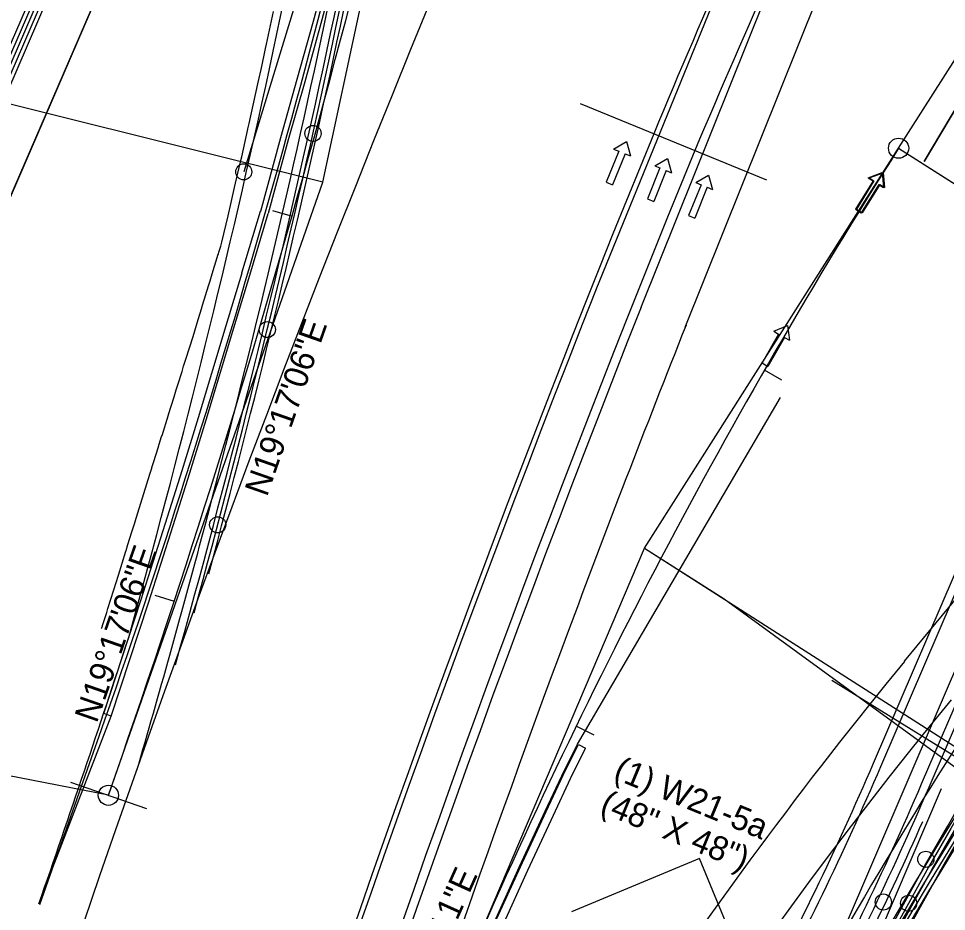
# Model space of a CAD drawing. Extents: x 659657 to 668193, y 633084 to 648639.
# Drawn here: x 661546.4 to 661776.7, y 641247.7 to 641469.4 of the extents above; entities that cross this region are included whole.
import ezdxf

# ---------------------------------------------------------------- set-up
doc = ezdxf.new("R2010")
doc.units = 0
for name, color, linetype in [('R_Border Prem', 7, 'Continuous'), ('R_MOT_Stage 1', 7, 'Continuous'), ('R_MOT_Stage 1_Striping', 7, 'Continuous'), ('R_MOT_Stage 1A', 7, 'Continuous'), ('R_MOT_Stage 1A_Striping', 7, 'Continuous'), ('R_MOT_Stage 1B', 7, 'Continuous'), ('R_MOT_Stage 1B_Striping', 7, 'Continuous'), ('R_MOT_Stage 1C', 7, 'Continuous'), ('R_MOT_Stage 1C_Striping', 7, 'Continuous'), ('R_MOT_Stage 2', 7, 'Continuous'), ('R_MOT_Stage 2_Striping', 7, 'Continuous'), ('R_MOT_Stage 2_Striping_PPM', 7, 'Continuous'), ('R_MOT_Stage 3', 7, 'Continuous'), ('R_MOT_Stage 3_Striping_PPM', 7, 'Continuous'), ('R_MOT_Stage 4', 7, 'Continuous'), ('R_MOT_Stage 4_Striping', 7, 'Continuous'), ('R_MOT_Stage 4_Striping_PPM', 7, 'Continuous'), ('R_MOT_Stage 5_Striping_PPM', 7, 'Continuous'), ('S_EXISTING_ALIGNMENT', 7, 'Continuous'), ('T_SIGNAL CONTROL CABINET', 7, 'Continuous'), ('TEMP_SIGNAL_POLES_STAGE 3', 7, 'Continuous'), ('TEXT_TEMP_SIGNAL_POLES_STAGE 2', 7, 'Continuous')]:
    doc.layers.add(name, color=color, linetype=linetype)

msp = doc.modelspace()

# ---------------------------------------------------------------- linework, layer by layer
at = {"layer": 'R_Border Prem'}
msp.add_arc((665219.85, 639999.01), 3863.72, 156.12343, 201.98495, dxfattribs=at)
at = {"layer": 'R_MOT_Stage 1'}
msp.add_line((661569.41, 641296.23), (661567.52, 641296.87), dxfattribs=at)
for points in [[(661623.39, 641483.16), (661619.5, 641468.67), (661615.49, 641454.22), (661611.38, 641439.79), (661606.43, 641421.49)], [(661625.32, 641482.64), (661621.43, 641468.14), (661617.41, 641453.68), (661613.31, 641439.26), (661608.36, 641420.96)], [(661601.85, 641406.25), (661606.45, 641421.54)], [(661603.76, 641405.67), (661608.36, 641420.96)], [(661567.52, 641296.87), (661576.75, 641324.92), (661582.89, 641344.12), (661586.97, 641357.22), (661591.05, 641370.32), (661597.92, 641393.15), (661601.86, 641406.24)], [(661569.41, 641296.23), (661578.65, 641324.3), (661584.8, 641343.52), (661588.88, 641356.62), (661592.97, 641369.73), (661599.83, 641392.58), (661603.77, 641405.67)]]:
    msp.add_lwpolyline(points, dxfattribs=at)
at = {"layer": 'R_MOT_Stage 1_Striping'}
for p, q in [((661621.93, 641428.73), (661655.56, 641586.4)), ((661568.69, 641276.56), (661621.93, 641428.73)), ((661551.44, 641249.59), (661569.41, 641296.23))]:
    msp.add_line(p, q, dxfattribs=at)
for points in [[(661621.93, 641428.73), (661340.26, 641499.07)], [(661625.32, 641482.64), (661621.43, 641468.14), (661617.41, 641453.68), (661613.31, 641439.26), (661608.36, 641420.96)], [(661603.76, 641405.67), (661608.36, 641420.96)], [(661609.45, 641421.7), (661614.26, 641420.33)], [(661569.41, 641296.23), (661578.65, 641324.3), (661584.8, 641343.52), (661588.88, 641356.62), (661592.97, 641369.73), (661599.83, 641392.58), (661603.77, 641405.67)], [(661568.69, 641276.56), (661292.04, 641330.43)], [(661580.25, 641326.27), (661585, 641324.72)], [(661559.25, 641279.86), (661578.12, 641273.25)], [(661559.25, 641279.86), (661578.12, 641273.25)]]:
    msp.add_lwpolyline(points, dxfattribs=at)
msp.add_circle((661568.69, 641276.56), 2.5, dxfattribs=at)
msp.add_arc((659165.1, 642117.57), 2546.48, 340.71503, 347.96017, dxfattribs=at)
at = {"layer": 'R_MOT_Stage 1A'}
for points in [[(661690.86, 641084.08), (661699.68, 641106.74), (661709.23, 641130.12), (661719.07, 641153.39), (661729.49, 641176.72), (661734.96, 641188.51), (661742.81, 641204.85), (661753.48, 641226.01), (661764.17, 641246.15), (661771.4, 641259.24), (661776.94, 641268.8), (661789.32, 641290.7), (661801.96, 641312.47), (661814.78, 641334.13), (661827.85, 641355.66), (661841.14, 641377), (661849.52, 641390.35)], [(661692.73, 641083.37), (661701.54, 641106), (661711.08, 641129.35), (661720.91, 641152.59), (661731.31, 641175.89), (661736.77, 641187.66), (661744.61, 641203.96), (661755.26, 641225.09), (661765.93, 641245.2), (661773.14, 641258.26), (661778.67, 641267.8), (661791.06, 641289.7), (661803.68, 641311.46), (661816.49, 641333.1), (661829.55, 641354.62), (661842.83, 641375.94), (661851.27, 641389.37)]]:
    msp.add_lwpolyline(points, dxfattribs=at)
msp.add_circle((661767.3, 641249.75), 2, dxfattribs=at)
at = {"layer": 'R_MOT_Stage 1A_Striping'}
for p, q in [((661764.81, 641437.19), (662110.96, 641981.8)), ((661771.17, 641433.87), (661796.6, 641476.95)), ((661701.73, 641337.94), (661764.81, 641437.19)), ((661701.73, 641337.94), (661764.81, 641437.19)), ((661655.68, 641229.74), (661701.73, 641337.94)), ((661655.68, 641229.74), (661701.73, 641337.94))]:
    msp.add_line(p, q, dxfattribs=at)
for points in [[(661764.81, 641437.19), (661784.59, 641424.62), (661886.17, 641329.27)], [(661694.6, 641082.67), (661703.39, 641105.26), (661712.93, 641128.58), (661722.74, 641151.79), (661733.13, 641175.06), (661738.57, 641186.8), (661746.4, 641203.08), (661757.03, 641224.17), (661767.69, 641244.25), (661774.88, 641257.27), (661780.41, 641266.81), (661792.8, 641288.71), (661805.41, 641310.45), (661818.21, 641332.07), (661831.26, 641353.57), (661844.53, 641374.88), (661853.01, 641388.39)], [(661735.84, 641379.6), (661731.51, 641382.09)], [(661701.73, 641337.94), (661721.51, 641325.37), (661831.23, 641245.39)], [(661689.28, 641291.52), (661684.78, 641293.7)]]:
    msp.add_lwpolyline(points, dxfattribs=at)
msp.add_circle((661764.81, 641437.19), 2.5, dxfattribs=at)
msp.add_arc((662973.69, 640668.84), 1432.39, 147.56037, 156.947, dxfattribs=at)
at = {"layer": 'R_MOT_Stage 1B'}
for p, q in [((661758.57, 641284.51), (661873.02, 641551.2)), ((661772.36, 641278.59), (661886.81, 641545.29))]:
    msp.add_line(p, q, dxfattribs=at)
for centre in [(661771.56, 641260.68), (661761.03, 641250.07)]:
    msp.add_circle(centre, 2, dxfattribs=at)
for radius, end in [(761.94, 336.77389), (776.94, 336.77389), (778.94, 336.15299)]:
    msp.add_arc((661058.38, 641584.99), radius, 331.55776, end, dxfattribs=at)
at = {"layer": 'R_MOT_Stage 1B_Striping'}
for p, q in [((661764.81, 641437.19), (662110.96, 641981.8)), ((661760.41, 641283.72), (661874.86, 641550.41)), ((661770.52, 641279.38), (661884.97, 641546.08)), ((661796.6, 641476.95), (661771.17, 641433.87)), ((661701.73, 641337.94), (661764.81, 641437.19)), ((661701.73, 641337.94), (661764.81, 641437.19)), ((661655.68, 641229.74), (661701.73, 641337.94)), ((661655.68, 641229.74), (661701.73, 641337.94))]:
    msp.add_line(p, q, dxfattribs=at)
for points in [[(661764.81, 641437.19), (662009.47, 641281.69)], [(661735.84, 641379.6), (661731.51, 641382.09)], [(661701.73, 641337.94), (661932.02, 641190.7)], [(661689.28, 641291.52), (661684.78, 641293.7)]]:
    msp.add_lwpolyline(points, dxfattribs=at)
msp.add_circle((661764.81, 641437.19), 2.5, dxfattribs=at)
for centre, radius, start, end in [((662973.69, 640668.84), 1432.39, 147.56037, 156.947), ((661058.38, 641584.99), 763.94, 331.55776, 336.77389), ((661058.38, 641584.99), 774.94, 331.55776, 336.77389)]:
    msp.add_arc(centre, radius, start, end, dxfattribs=at)
at = {"layer": 'R_MOT_Stage 1C'}
for p, q in [((661681.59, 641281.56), (661685.34, 641289.15)), ((661681.59, 641281.56), (661685.34, 641289.15)), ((661683.4, 641280.71), (661687.14, 641288.27)), ((661683.4, 641280.71), (661687.14, 641288.27)), ((661685.34, 641289.15), (661687.14, 641288.27))]:
    msp.add_line(p, q, dxfattribs=at)
for points in [[(661599.69, 641078.64), (661609.82, 641105.49), (661614.93, 641119.59), (661620.04, 641133.7), (661625.17, 641147.83), (661630.51, 641161.92), (661635.87, 641175.5), (661641.39, 641189.49), (661647.07, 641203.44), (661652.96, 641217.3), (661658.83, 641231.15), (661664.71, 641245.03), (661670.95, 641258.81), (661677.34, 641272.5), (661681.59, 641281.56)], [(661601.61, 641078.07), (661611.69, 641104.8), (661616.81, 641118.91), (661621.92, 641133.02), (661627.04, 641147.14), (661632.37, 641161.19), (661637.73, 641174.77), (661643.24, 641188.74), (661648.92, 641202.67), (661654.8, 641216.52), (661660.67, 641230.37), (661666.55, 641244.23), (661672.77, 641257.97), (661679.15, 641271.66), (661683.4, 641280.71)], [(661614.93, 641119.59), (661620.04, 641133.7), (661625.17, 641147.83), (661630.51, 641161.92), (661635.87, 641175.5), (661641.39, 641189.49), (661647.07, 641203.44), (661652.96, 641217.3), (661658.83, 641231.15), (661664.71, 641245.03), (661670.95, 641258.81), (661677.34, 641272.5), (661681.59, 641281.56)], [(661616.81, 641118.91), (661621.92, 641133.02), (661627.04, 641147.14), (661632.37, 641161.19), (661637.73, 641174.77), (661643.24, 641188.74), (661648.92, 641202.67), (661654.8, 641216.52), (661660.67, 641230.37), (661666.55, 641244.23), (661672.77, 641257.97), (661679.15, 641271.66), (661683.4, 641280.71)]]:
    msp.add_lwpolyline(points, dxfattribs=at)
for radius, start in [(1148.92, 140.57569), (1146.92, 140.57419)]:
    msp.add_arc((662755.3, 640665.85), radius, start, 160.92891, dxfattribs=at)
at = {"layer": 'R_MOT_Stage 1C_Striping'}
msp.add_line((661685.13, 641289.26), (661735.48, 641375.27), dxfattribs=at)
for points in [[(661681.24, 641281.4), (661685.13, 641289.26)], [(661599.47, 641078.77), (661609.58, 641105.58), (661614.69, 641119.67), (661619.81, 641133.79), (661624.93, 641147.92), (661630.28, 641162), (661635.64, 641175.59), (661641.15, 641189.58), (661646.84, 641203.53), (661652.73, 641217.4), (661658.6, 641231.25), (661664.48, 641245.13), (661670.72, 641258.91), (661677.11, 641272.61), (661681.24, 641281.4)]]:
    msp.add_lwpolyline(points, dxfattribs=at)
for centre, radius, start, end in [((665208.63, 639972.65), 3799.7, 155.77026, 157.27026), ((665201.16, 639955.07), 3788.64, 155.48017, 156.98017), ((665219.85, 639999.01), 3799.97, 157.70222, 174.95222), ((665219.85, 639999.01), 3788.97, 157.70222, 174.95222), ((662755.3, 640665.85), 1144.92, 140.57268, 160.92891)]:
    msp.add_arc(centre, radius, start, end, dxfattribs=at)
at = {"layer": 'R_MOT_Stage 2'}
msp.add_lwpolyline([(661567.02, 641317.95), (661567.07, 641318.14), (661567.41, 641319.23), (661568.27, 641321.96), (661568.58, 641322.97), (661570.01, 641327.54), (661571.16, 641331.22), (661571.16, 641331.23), (661573.01, 641337.13), (661573.08, 641337.36), (661573.54, 641338.81), (661574.53, 641341.98), (661574.83, 641342.95), (661575.31, 641344.48), (661575.31, 641344.5), (661576.01, 641346.72), (661579.01, 641356.31), (661579.46, 641357.75), (661579.46, 641357.78), (661579.51, 641357.93), (661579.98, 641359.45), (661581.04, 641362.81), (661581.33, 641363.76), (661581.91, 641365.59), (661582, 641365.9), (661583.6, 641371.02), (661583.61, 641371.06), (661585, 641375.49), (661585.55, 641377.24), (661585.93, 641378.46), (661586.97, 641381.8), (661587.37, 641383.06), (661587.75, 641384.29), (661587.76, 641384.33), (661588, 641385.09), (661589.69, 641390.49), (661591, 641394.68), (661591.89, 641397.56), (661591.91, 641397.61), (661592.08, 641398.19), (661593.56, 641402.99), (661593.95, 641404.29), (661594.48, 641406), (661595.97, 641410.85), (661595.95, 641410.78), (661596.21, 641411.64), (661596.58, 641412.84), (661596.68, 641413.17), (661596.8, 641413.56), (661596.88, 641413.88), (661598.41, 641420.42), (661599.17, 641423.69), (661600.03, 641427.42), (661600.03, 641427.43), (661601.42, 641433.48), (661601.78, 641435.08), (661603.31, 641441.89), (661603.32, 641441.94), (661603.33, 641441.97), (661603.64, 641443.33), (661605.81, 641453.17), (661606.04, 641454.21), (661606.59, 641456.74), (661606.59, 641456.75), (661607.35, 641460.26), (661607.71, 641461.95), (661607.94, 641463.01), (661609.66, 641471.09)], dxfattribs=at)
for centre in [(661619.47, 641440.86), (661608.13, 641392.17), (661595.82, 641343.71)]:
    msp.add_circle(centre, 2, dxfattribs=at)
for radius, start in [(2530.48, 344.36598), (2532.48, 344.90969)]:
    msp.add_arc((659148.46, 641990.87), radius, start, 350.86467, dxfattribs=at)
at = {"layer": 'R_MOT_Stage 2_Striping'}
for p, q in [((661621.93, 641428.73), (661655.56, 641586.4)), ((661568.69, 641276.56), (661621.93, 641428.73))]:
    msp.add_line(p, q, dxfattribs=at)
for points in [[(661621.93, 641428.73), (661340.26, 641499.07)], [(661609.45, 641421.7), (661614.26, 641420.33)], [(661568.69, 641276.56), (661292.04, 641330.43)], [(661580.25, 641326.27), (661585, 641324.72)], [(661559.25, 641279.86), (661578.12, 641273.25)], [(661559.25, 641279.86), (661578.12, 641273.25)]]:
    msp.add_lwpolyline(points, dxfattribs=at)
msp.add_circle((661568.69, 641276.56), 2.5, dxfattribs=at)
for centre, radius, start, end in [((659148.46, 641990.87), 2517.48, 344.44482, 350.86467), ((659148.46, 641990.87), 2528.48, 345.09083, 350.86467), ((659165.1, 642117.57), 2546.48, 340.71503, 347.96017), ((659148.46, 641990.87), 2528.48, 343.73119, 345.09083), ((657966.4, 642494.53), 3795.04, 340.84998, 341.90429)]:
    msp.add_arc(centre, radius, start, end, dxfattribs=at)
at = {"layer": 'R_MOT_Stage 2_Striping_PPM'}
for p, q in [((661689.77, 641402.16), (661727.25, 641494.28)), ((661700.93, 641397.73), (661737.83, 641489.76)), ((661711.86, 641392.76), (661748.86, 641485.04)), ((661766.3, 641309.82), (661849.3, 641410.77))]:
    msp.add_line(p, q, dxfattribs=at)
for centre, radius, start, end in [((665219.85, 639999.01), 3798.72, 158.32294, 176.45222), ((662755.3, 640665.85), 1157.92, 140.57268, 151.71411), ((665219.85, 639999.01), 3786.72, 158.32294, 176.45222), ((662755.3, 640665.85), 1145.92, 140.57268, 169.05116), ((665219.85, 639999.01), 3774.72, 158.32294, 159.56642), ((665219.85, 639999.01), 3774.72, 159.56642, 165.19143), ((662657.24, 640577.28), 1153.42, 140.57268, 146.42114), ((662657.24, 640577.28), 1138.42, 140.57268, 167.00403)]:
    msp.add_arc(centre, radius, start, end, dxfattribs=at)
at = {"layer": 'R_MOT_Stage 3'}
msp.add_circle((661602.29, 641431.32), 2, dxfattribs=at)
at = {"layer": 'R_MOT_Stage 3_Striping_PPM'}
for p, q in [((661689.77, 641402.16), (661727.25, 641494.28)), ((661700.93, 641397.73), (661737.83, 641489.76)), ((661711.86, 641392.76), (661748.86, 641485.04)), ((661766.3, 641309.82), (661849.3, 641410.77)), ((661551.71, 641249.49), (661565.03, 641287.28))]:
    msp.add_line(p, q, dxfattribs=at)
for centre, radius, start, end in [((659410.62, 642046.67), 2284.33, 340.58325, 347.37188), ((665219.85, 639999.01), 3798.72, 158.32294, 176.45222), ((662755.3, 640665.85), 1157.92, 140.57268, 151.71411), ((665219.85, 639999.01), 3786.72, 158.32294, 176.45222), ((662755.3, 640665.85), 1145.92, 140.57268, 169.05116), ((665219.85, 639999.01), 3774.72, 158.32294, 159.56642), ((665219.85, 639999.01), 3774.72, 159.56642, 165.19143), ((662657.24, 640577.28), 1153.42, 140.57268, 146.42114), ((662657.24, 640577.28), 1138.42, 140.57268, 167.00403)]:
    msp.add_arc(centre, radius, start, end, dxfattribs=at)
at = {"layer": 'R_MOT_Stage 4'}
for p, q in [((661511.22, 641386.36), (661590.87, 641570.47)), ((661513.07, 641385.6), (661592.7, 641569.68))]:
    msp.add_line(p, q, dxfattribs=at)
at = {"layer": 'R_MOT_Stage 4_Striping'}
for p, q in [((661525.1, 641380.68), (661637.39, 641640.23)), ((661514.92, 641384.84), (661594.54, 641568.88))]:
    msp.add_line(p, q, dxfattribs=at)
at = {"layer": 'R_MOT_Stage 4_Striping_PPM'}
for p, q in [((661689.77, 641402.16), (661727.25, 641494.28)), ((661700.93, 641397.73), (661737.83, 641489.76)), ((661711.86, 641392.76), (661748.86, 641485.04)), ((661766.3, 641309.82), (661849.3, 641410.77)), ((661551.71, 641249.49), (661565.03, 641287.28))]:
    msp.add_line(p, q, dxfattribs=at)
for centre, radius, start, end in [((660777.38, 642087.58), 954.93, 348.72774, 348.72774), ((659410.62, 642046.67), 2284.33, 340.58325, 347.37188), ((665219.85, 639999.01), 3798.72, 158.32294, 176.45222), ((662755.3, 640665.85), 1157.92, 140.57268, 151.71411), ((665219.85, 639999.01), 3786.72, 158.32294, 176.45222), ((662755.3, 640665.85), 1145.92, 140.57268, 169.05116), ((665219.85, 639999.01), 3774.72, 158.32294, 159.56642), ((665219.85, 639999.01), 3774.72, 159.56642, 165.19143), ((662657.24, 640577.28), 1153.42, 140.57268, 146.42114), ((662657.24, 640577.28), 1138.42, 140.57268, 167.00403)]:
    msp.add_arc(centre, radius, start, end, dxfattribs=at)
at = {"layer": 'R_MOT_Stage 5_Striping_PPM'}
for p, q in [((661483.39, 641314.46), (661653.82, 641708.42)), ((661654.52, 641679.82), (661494.4, 641309.7)), ((661689.77, 641402.16), (661727.25, 641494.28)), ((661700.93, 641397.73), (661737.83, 641489.76)), ((661711.86, 641392.76), (661748.86, 641485.04)), ((661766.3, 641309.82), (661849.3, 641410.77)), ((661551.71, 641249.49), (661565.03, 641287.28))]:
    msp.add_line(p, q, dxfattribs=at)
for centre, radius, start, end in [((660777.38, 642087.58), 954.93, 348.72774, 348.72774), ((659410.62, 642046.67), 2284.33, 340.58325, 347.37188), ((665219.85, 639999.01), 3798.72, 158.32294, 176.45222), ((662755.3, 640665.85), 1157.92, 140.57268, 151.71411), ((665219.85, 639999.01), 3786.72, 158.32294, 176.45222), ((662755.3, 640665.85), 1145.92, 140.57268, 169.05116), ((665219.85, 639999.01), 3774.72, 158.32294, 159.56642), ((665219.85, 639999.01), 3774.72, 159.56642, 165.19143), ((662657.24, 640577.28), 1153.42, 140.57268, 146.42114), ((662657.24, 640577.28), 1138.42, 140.57268, 167.00403)]:
    msp.add_arc(centre, radius, start, end, dxfattribs=at)
at = {"layer": 'S_EXISTING_ALIGNMENT'}
for p, q in [((661764.81, 641437.19), (662110.96, 641981.8)), ((661709.81, 641146.8), (661886.44, 641558.38))]:
    msp.add_line(p, q, dxfattribs=at)
for centre, radius, start, end in [((659165.1, 642117.57), 2546.48, 340.71503, 347.96017), ((662973.69, 640668.84), 1432.39, 147.56037, 156.947)]:
    msp.add_arc(centre, radius, start, end, dxfattribs=at)
at = {"layer": 'T_SIGNAL CONTROL CABINET'}
for p, q in [((661629.67, 641657.65), (661512.14, 641385.98)), ((661631.45, 641526.92), (661602.29, 641431.32)), ((661685.75, 641448.29), (661732.01, 641429.32)), ((661694.09, 641436.96), (661697.27, 641438.82)), ((661697.27, 641438.82), (661698.25, 641435.26)), ((661695.39, 641436.43), (661692.27, 641428.76)), ((661696.95, 641435.79), (661693.83, 641428.13)), ((661694.09, 641436.96), (661695.39, 641436.43)), ((661696.95, 641435.79), (661698.25, 641435.26)), ((661704.27, 641432.81), (661707.46, 641434.67)), ((661704.27, 641432.81), (661705.58, 641432.28)), ((661707.46, 641434.67), (661708.44, 641431.12)), ((661705.58, 641432.28), (661702.46, 641424.62)), ((661707.14, 641431.65), (661704.02, 641423.98)), ((661707.14, 641431.65), (661708.44, 641431.12)), ((661714.46, 641428.66), (661717.65, 641430.52)), ((661717.65, 641430.52), (661718.63, 641426.97)), ((661757.26, 641429.83), (661760.71, 641431.13)), ((661757.51, 641429.81), (661760.97, 641431.1)), ((661760.71, 641431.13), (661761.09, 641427.47)), ((661760.97, 641431.1), (661761.33, 641427.43)), ((661692.27, 641428.76), (661693.83, 641428.13)), ((661715.77, 641428.13), (661712.65, 641420.47)), ((661714.46, 641428.66), (661715.77, 641428.13)), ((661758.46, 641429.09), (661754.1, 641422.06)), ((661758.7, 641429.07), (661754.33, 641422.05)), ((661759.89, 641428.21), (661755.54, 641421.17)), ((661760.14, 641428.18), (661755.76, 641421.15)), ((661757.26, 641429.83), (661758.46, 641429.09)), ((661757.51, 641429.81), (661758.7, 641429.07)), ((661759.89, 641428.21), (661761.09, 641427.47)), ((661760.14, 641428.18), (661761.33, 641427.43)), ((661717.33, 641427.5), (661714.21, 641419.83)), ((661717.33, 641427.5), (661718.63, 641426.97)), ((661702.46, 641424.62), (661704.02, 641423.98)), ((661754.1, 641422.06), (661755.54, 641421.17)), ((661754.33, 641422.05), (661755.76, 641421.15)), ((661712.65, 641420.47), (661714.21, 641419.83)), ((661735.04, 641391.06), (661730.91, 641383.88)), ((661733.82, 641391.76), (661737.22, 641393.17)), ((661733.82, 641391.76), (661735.04, 641391.06)), ((661737.22, 641393.17), (661737.72, 641389.52)), ((661736.5, 641390.22), (661732.38, 641383.04)), ((661736.5, 641390.22), (661737.72, 641389.52)), ((661730.91, 641383.88), (661732.38, 641383.04)), ((661790.73, 641278.74), (661748.21, 641305.05)), ((661717.62, 641143.45), (661775.48, 641278.25))]:
    msp.add_line(p, q, dxfattribs=at)
msp.add_lwpolyline([(661850.39, 641389.86), (661841.98, 641376.47), (661828.7, 641355.14), (661815.64, 641333.61), (661802.82, 641311.96), (661790.19, 641290.2), (661777.8, 641268.3), (661772.27, 641258.75), (661765.05, 641245.67), (661754.37, 641225.55), (661743.71, 641204.4), (661735.86, 641188.09), (661730.4, 641176.3), (661719.99, 641152.99), (661710.16, 641129.73), (661700.61, 641106.37), (661691.79, 641083.73)], dxfattribs=at)
msp.add_arc((659148.46, 641990.87), 2531.48, 344.67693, 350.86467, dxfattribs=at)
at = {"layer": 'TEMP_SIGNAL_POLES_STAGE 3'}
for p, q in [((661764.81, 641437.19), (662110.96, 641981.8)), ((661701.73, 641337.94), (661764.81, 641437.19)), ((661701.73, 641337.94), (661764.81, 641437.19)), ((661655.68, 641229.74), (661701.73, 641337.94)), ((661655.68, 641229.74), (661701.73, 641337.94))]:
    msp.add_line(p, q, dxfattribs=at)
for points in [[(661764.81, 641437.19), (662009.47, 641281.69)], [(661735.84, 641379.6), (661731.51, 641382.09)], [(661701.73, 641337.94), (661932.02, 641190.7)], [(661689.28, 641291.52), (661684.78, 641293.7)]]:
    msp.add_lwpolyline(points, dxfattribs=at)
msp.add_circle((661764.81, 641437.19), 2.5, dxfattribs=at)
msp.add_arc((662973.69, 640668.84), 1432.39, 147.56037, 156.947, dxfattribs=at)
at = {"layer": 'TEXT_TEMP_SIGNAL_POLES_STAGE 2'}
for p, q in [((661715.36, 641260.86), (661683.61, 641247.65)), ((661728.57, 641229.11), (661715.36, 641260.86))]:
    msp.add_line(p, q, dxfattribs=at)

# ---------------------------------------------------------------- texts
at = {"layer": 'R_MOT_Stage 1_Striping'}
msp.add_text('N19%%d17\'06"E', height=6, rotation=70.715, dxfattribs=at).set_placement((661565.81, 641294.26))
at = {"layer": 'R_MOT_Stage 1A_Striping'}
msp.add_text('N23%%d03\'11"E', height=6, rotation=65.7398, dxfattribs=at).set_placement((661641.74, 641215.34))
at = {"layer": 'R_MOT_Stage 1B_Striping'}
msp.add_text('N23%%d03\'11"E', height=6, rotation=65.7398, dxfattribs=at).set_placement((661641.74, 641215.34))
at = {"layer": 'R_MOT_Stage 2_Striping'}
msp.add_text('N19%%d17\'06"E', height=6, rotation=70.715, dxfattribs=at).set_placement((661608.04, 641350.47))
at = {"layer": 'TEMP_SIGNAL_POLES_STAGE 3'}
msp.add_text('N23%%d03\'11"E', height=6, rotation=65.7398, dxfattribs=at).set_placement((661641.74, 641215.34))
at = {"layer": 'TEXT_TEMP_SIGNAL_POLES_STAGE 2'}
for s, p in [('(1) W21-5a', (661693.75, 641280.82)), ('(48" X 48")', (661690.4, 641272.47))]:
    msp.add_text(s, height=6, rotation=337.5885, dxfattribs=at).set_placement(p)

doc.saveas('drawing.dxf')
